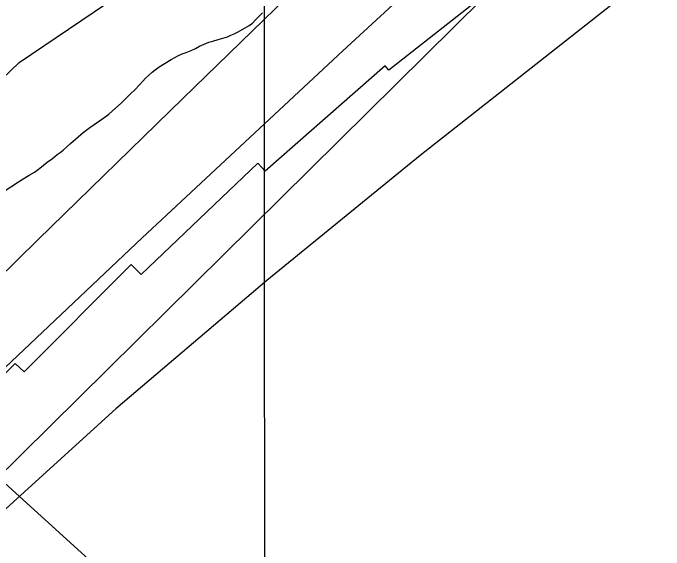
# Model space of a CAD drawing. Extents: x 3281947 to 3319794, y 715894 to 741249.
# Drawn here: x 3296363 to 3296917, y 734161 to 734618 of the extents above; entities that cross this region are included whole.
import ezdxf

# ---------------------------------------------------------------- set-up
doc = ezdxf.new("R2010")
doc.units = 0
for name, color, linetype in [('V-GRID-MAJR', 7, 'Continuous'), ('V-RIVR-RANG', 7, 'Continuous'), ('V-RRAP-RVMT', 7, 'Continuous'), ('V-SITE-VEGE', 7, 'Continuous'), ('V-TOPO-DPTH', 7, 'Continuous'), ('V-TOPO-MAJR', 7, 'Continuous'), ('V-TOPO-MINR', 7, 'Continuous'), ('V-WETL-SWMP', 7, 'Continuous')]:
    doc.layers.add(name, color=color, linetype=linetype)

msp = doc.modelspace()

# ---------------------------------------------------------------- linework, layer by layer
at = {"layer": 'V-GRID-MAJR'}
msp.add_spline([(3296583.23, 721277.09), (3296580.58, 727335.74), (3296577.94, 733397.47), (3296575.29, 739459.23), (3296575.29, 739462.28)], degree=3, dxfattribs=at)
at = {"layer": 'V-RIVR-RANG'}
msp.add_line((3295915.1, 734617.02), (3296849.34, 733771.57), dxfattribs=at)
at = {"layer": 'V-RRAP-RVMT'}
msp.add_lwpolyline([(3296803.51, 734663.82), (3296683.25, 734569.26), (3296680.05, 734573), (3296577.87, 734483.3), (3296571.49, 734490.19), (3296472.25, 734395.49), (3296463.84, 734403.98), (3296372.73, 734312.64), (3296365.11, 734319.62), (3296265.6, 734219.47)], dxfattribs=at)
at = {"layer": 'V-SITE-VEGE'}
for points in [[(3296412.09, 734506.98), (3296423.02, 734516.18), (3296428.56, 734520.33), (3296440.53, 734528.63), (3296444.65, 734531.92), (3296450.56, 734536.78), (3296455.4, 734541.3), (3296462.59, 734548.61), (3296467.43, 734553.12), (3296473.72, 734559.74), (3296476.06, 734562.36), (3296478.57, 734564.79), (3296481.62, 734567.57), (3296484.3, 734569.47), (3296487.7, 734572.07), (3296497.7, 734578.45), (3296504.11, 734581.71), (3296507.31, 734583.07), (3296510.69, 734584.26), (3296514.78, 734585.96), (3296518.52, 734587.67), (3296522.08, 734589.56), (3296529.92, 734592.97), (3296533.29, 734593.8), (3296537.73, 734595.32), (3296545.9, 734597.67), (3296548.74, 734599.03), (3296551.59, 734600.23), (3296554.8, 734601.94), (3296564.25, 734607.27), (3296566.93, 734609.18), (3296569.81, 734612.31), (3296575.55, 734617.88)], [(3296354.88, 734465.64), (3296367.74, 734474.28), (3296371.85, 734476.69), (3296377.02, 734479.96), (3296381.48, 734482.55), (3296386.13, 734485.83), (3296392.4, 734491.03), (3296396.69, 734494.15), (3296400.81, 734497.62), (3296403.49, 734499.34), (3296405.81, 734501.25), (3296409.4, 734504.38), (3296412.09, 734506.98)]]:
    msp.add_lwpolyline(points, dxfattribs=at)
at = {"layer": 'V-TOPO-DPTH'}
msp.add_lwpolyline([(3298364.13, 735496.85), (3298058.73, 735325.05), (3297896.6, 735233.4), (3297734.73, 735141.29), (3297573.25, 735048.49), (3297412.03, 734955.24), (3297114.35, 734782.2), (3297100.28, 734774.11), (3297086.17, 734766.1), (3297071.99, 734758.21), (3297057.76, 734750.41), (3297002.78, 734720.58), (3296998.13, 734718.06), (3296993.48, 734715.54), (3296988.83, 734713.01), (3296984.18, 734710.49), (3296979.61, 734707.85), (3296975.14, 734705.07), (3296970.81, 734702.06), (3296966.58, 734698.89), (3296709.89, 734496.61), (3296579.14, 734390.2), (3296450.71, 734281.14), (3296325.77, 734168.11)], dxfattribs=at)
at = {"layer": 'V-TOPO-MAJR'}
msp.add_lwpolyline([(3297792.57, 735444.38), (3297731.41, 735415.28), (3297696.98, 735399.31), (3297652.51, 735379.34), (3297607.74, 735360.1), (3297562.52, 735341.97), (3297516.99, 735324.57), (3297472.02, 735306.17), (3297428.1, 735285.72), (3297385.75, 735262.18), (3297344.45, 735236.59), (3296953.92, 734974.89), (3296947.82, 734970.56), (3296941.89, 734966.02), (3296936.21, 734961.16), (3296930.7, 734956.09), (3296507.77, 734545.19), (3296384.46, 734424.94), (3296261.45, 734304.4)], dxfattribs=at)
at = {"layer": 'V-TOPO-MINR'}
for points in [[(3298309.75, 735583.81), (3298005.13, 735410.9), (3297841.67, 735319.15), (3297677.63, 735228.46), (3297512.72, 735139.35), (3297347.24, 735051.3), (3297008.77, 734873.29), (3295633.6, 733514.74)], [(3298364.13, 735496.85), (3298058.73, 735325.05), (3297896.6, 735233.4), (3297734.73, 735141.29), (3297573.25, 735048.49), (3297412.03, 734955.24), (3297114.35, 734782.2), (3297100.28, 734774.11), (3297086.17, 734766.1), (3297071.99, 734758.21), (3297057.76, 734750.41), (3297002.78, 734720.58), (3296998.13, 734718.06), (3296993.48, 734715.54), (3296988.83, 734713.01), (3296984.18, 734710.49), (3296979.61, 734707.85), (3296975.14, 734705.07), (3296970.81, 734702.06), (3296966.58, 734698.89), (3296709.89, 734496.61), (3296579.14, 734390.2), (3296450.71, 734281.14), (3296325.77, 734168.11)], [(3297961.8, 735463.26), (3297689.09, 735315.5), (3297570.33, 735249.9), (3297452.3, 735183.03), (3297335.37, 735114.26), (3297219.17, 735044.23), (3297018.31, 734920.94), (3297003.4, 734911.18), (3296988.91, 734900.87), (3296975.04, 734889.74), (3296961.59, 734878.06), (3296644.09, 734585.7), (3296473.05, 734426.53), (3296303.15, 734266.17)]]:
    msp.add_lwpolyline(points, dxfattribs=at)
at = {"layer": 'V-WETL-SWMP'}
msp.add_lwpolyline([(3294574.82, 732369.34), (3294665, 732389.4), (3294755.19, 732710.31), (3294835.36, 732900.85), (3294985.67, 733181.66), (3295216.14, 733442.4), (3295546.82, 733773.34), (3296138.04, 734355), (3296368.52, 734575.63), (3296739.28, 734826.34), (3296859.53, 735036.94), (3297100.02, 735227.49), (3297991.86, 735668.74)], dxfattribs=at)

doc.saveas('drawing.dxf')
